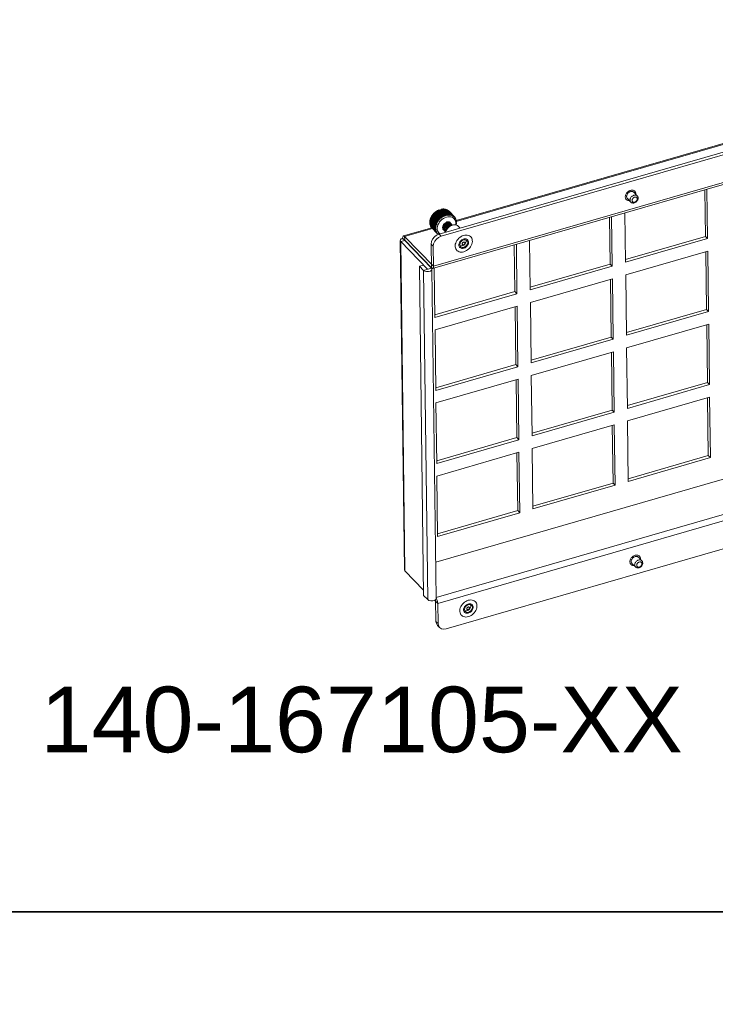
# Model space of a CAD drawing. Header units: millimetres. Extents: x 3925 to 5043, y -86 to 778.
# Tile 432 of 439: x 4873 to 4932, y 652 to 735. Entities that reach past the tile are written whole.
import ezdxf

# ---------------------------------------------------------------- set-up
doc = ezdxf.new("R2010")
doc.units = ezdxf.units.MM
doc.header["$LTSCALE"] = 46.255
doc.layers.get('0').update_dxf_attribs({"linetype": 'CONTINUOUS'})
for name, color, linetype in [('H30K-FOG-FILDXF_CONTINUOUS_LINE', 7, 'CONTINUOUS'), ('PIN-D3_L3-T1DXF_CONTINUOUS_LINE', 7, 'CONTINUOUS'), ('SW3DPS-52-39DXF_CONTINUOUS_LINE', 7, 'CONTINUOUS')]:
    doc.layers.add(name, color=color, linetype=linetype)
doc.styles.add('SLDTEXTSTYLE2', font='arial.ttf')

msp = doc.modelspace()

# ---------------------------------------------------------------- linework, layer by layer
for points in [[(4777.2128, 746.2015), (4995.7083, 746.2015), (4995.7083, 660.161), (4777.2128, 660.161)], [(4777.2128, 660.161), (4995.7083, 660.161), (4995.7083, 574.1205), (4777.2128, 574.1205)]]:
    msp.add_lwpolyline(points, close=True)
at = {"layer": 'H30K-FOG-FILDXF_CONTINUOUS_LINE', "color": 7, "linetype": 'Continuous', "lineweight": 0}
for p, q in [((4977.7202, 736.9366), (4908.6027, 716.9592)), ((4977.8929, 736.7585), (4908.7755, 716.7811)), ((4908.0705, 714.0914), (4978.5193, 734.4536)), ((4908.1391, 714.2736), (4978.5879, 734.6358)), ((4941.9966, 727.2514), (4910.0482, 718.0172)), ((4941.9447, 727.3099), (4910.0507, 718.0914)), ((4930.8884, 720.6866), (4930.9381, 716.7684)), ((4931.0583, 720.7357), (4931.1108, 716.5903)), ((4922.9006, 718.3778), (4922.9502, 714.4596)), ((4923.0704, 718.4269), (4923.1229, 714.2816)), ((4924.2323, 714.6022), (4924.1798, 718.7476)), ((4907.9973, 717.4979), (4905.6208, 716.811)), ((4908.0501, 717.4397), (4905.721, 716.7665)), ((4905.3503, 716.425), (4905.6997, 688.833)), ((4905.3924, 716.3335), (4905.7252, 716.4297)), ((4905.3924, 716.3335), (4905.7419, 688.7416)), ((4907.6378, 714.0187), (4905.3924, 716.3335)), ((4905.5525, 716.6078), (4905.5522, 716.6289)), ((4905.5522, 716.6289), (4905.725, 716.4508)), ((4905.5525, 716.6078), (4905.7252, 716.4297)), ((4905.721, 716.7665), (4905.725, 716.4508)), ((4908.1391, 714.2736), (4905.721, 716.7665)), ((4905.7252, 716.4297), (4905.725, 716.4508)), ((4905.725, 716.4508), (4907.9704, 714.136)), ((4907.9707, 714.1149), (4905.7252, 716.4297)), ((4908.6027, 716.9592), (4908.7755, 716.7811)), ((4910.9087, 716.46), (4910.9452, 716.4297)), ((4910.9452, 716.4297), (4910.9821, 716.3784)), ((4910.9821, 716.3784), (4911.009, 716.2649)), ((4916.2444, 712.2934), (4916.1919, 716.4388)), ((4930.9381, 716.7684), (4924.2295, 714.8294)), ((4931.1108, 716.5903), (4924.2323, 714.6022)), ((4930.9381, 716.7684), (4931.1108, 716.5903)), ((4907.9704, 714.136), (4907.9451, 716.1354)), ((4907.9451, 716.1354), (4908.1178, 715.9574)), ((4908.1178, 715.9574), (4908.1391, 714.2736)), ((4910.3702, 715.959), (4910.3433, 716.0725)), ((4910.4071, 715.9078), (4910.3702, 715.959)), ((4914.9127, 716.0691), (4914.9623, 712.1508)), ((4915.0825, 716.1181), (4915.135, 711.9728)), ((4924.2457, 713.5488), (4931.1241, 715.537)), ((4930.9543, 715.4879), (4931.0156, 710.6481)), ((4931.1241, 715.537), (4931.1883, 710.47)), ((4906.9595, 714.2787), (4907.2924, 714.3749)), ((4906.9595, 714.2787), (4907.309, 686.6867)), ((4907.305, 713.9226), (4906.9595, 714.2787)), ((4907.305, 713.9226), (4907.9707, 714.1149)), ((4907.305, 713.9226), (4907.6544, 686.3306)), ((4907.7322, 713.8237), (4907.5654, 713.8196)), ((4908.0362, 714.0919), (4907.9704, 714.136)), ((4907.9707, 714.1149), (4908.0128, 714.0235)), ((4908.0128, 714.0235), (4908.3622, 686.4315)), ((4908.0705, 714.0916), (4908.0362, 714.0919)), ((4908.2565, 709.9847), (4908.204, 714.13)), ((4922.9502, 714.4596), (4916.2416, 712.5206)), ((4923.1229, 714.2816), (4916.2444, 712.2934)), ((4922.9502, 714.4596), (4923.1229, 714.2816)), ((4916.2578, 711.2401), (4923.1362, 713.2282)), ((4922.9664, 713.1791), (4923.0277, 708.3393)), ((4923.1362, 713.2282), (4923.2004, 708.1612)), ((4924.3098, 708.4819), (4924.2457, 713.5488)), ((4914.9623, 712.1508), (4908.2537, 710.2118)), ((4914.9623, 712.1508), (4915.135, 711.9728)), ((4915.135, 711.9728), (4908.2565, 709.9847)), ((4908.2699, 708.9313), (4915.1483, 710.9194)), ((4914.9785, 710.8703), (4915.0398, 706.0305)), ((4915.1483, 710.9194), (4915.2125, 705.8525)), ((4916.3219, 706.1731), (4916.2578, 711.2401)), ((4931.0156, 710.6481), (4924.307, 708.7091)), ((4931.0156, 710.6481), (4931.1883, 710.47)), ((4931.1883, 710.47), (4924.3098, 708.4819)), ((4908.3341, 703.8643), (4908.2699, 708.9313)), ((4924.3232, 707.4285), (4931.2017, 709.4166)), ((4931.0318, 709.3675), (4931.0931, 704.5278)), ((4931.2017, 709.4166), (4931.2658, 704.3497)), ((4908.3238, 689.4667), (4973.9013, 708.4209)), ((4923.0277, 708.3393), (4916.3191, 706.4003)), ((4923.2004, 708.1612), (4916.3219, 706.1731)), ((4923.0277, 708.3393), (4923.2004, 708.1612)), ((4924.3874, 702.3616), (4924.3232, 707.4285)), ((4978.7692, 706.8641), (4908.3612, 686.5137)), ((4916.3353, 705.1197), (4923.2138, 707.1079)), ((4923.0439, 707.0588), (4923.1052, 702.219)), ((4923.2138, 707.1079), (4923.2779, 702.0409)), ((4915.0398, 706.0305), (4908.3312, 704.0915)), ((4915.2125, 705.8525), (4908.3341, 703.8643)), ((4978.9459, 706.3703), (4908.4971, 686.0082)), ((4915.0398, 706.0305), (4915.2125, 705.8525)), ((4908.3474, 702.811), (4915.2259, 704.7991)), ((4915.056, 704.75), (4915.1173, 699.9102)), ((4915.2259, 704.7991), (4915.29, 699.7321)), ((4916.3995, 700.0528), (4916.3353, 705.1197)), ((4931.0931, 704.5278), (4924.3845, 702.5887)), ((4931.2658, 704.3497), (4924.3874, 702.3616)), ((4931.0931, 704.5278), (4931.2658, 704.3497)), ((4909.1921, 683.8855), (4978.3096, 703.8628)), ((4924.4007, 701.3082), (4931.2792, 703.2963)), ((4931.1093, 703.2472), (4931.1706, 698.4074)), ((4931.2792, 703.2963), (4931.3433, 698.2294)), ((4908.4116, 697.744), (4908.3474, 702.811)), ((4923.1052, 702.219), (4916.3966, 700.28)), ((4923.2779, 702.0409), (4916.3995, 700.0528)), ((4923.1052, 702.219), (4923.2779, 702.0409)), ((4916.4128, 698.9994), (4923.2913, 700.9875)), ((4923.1214, 700.9384), (4923.1827, 696.0987)), ((4923.2913, 700.9875), (4923.3554, 695.9206)), ((4924.4649, 696.2413), (4924.4007, 701.3082)), ((4915.1173, 699.9102), (4908.4087, 697.9712)), ((4915.1173, 699.9102), (4915.29, 699.7321)), ((4915.29, 699.7321), (4908.4116, 697.744)), ((4916.477, 693.9325), (4916.4128, 698.9994)), ((4908.4249, 696.6906), (4915.3034, 698.6788)), ((4915.1335, 698.6297), (4915.1948, 693.7899)), ((4915.3034, 698.6788), (4915.3675, 693.6118)), ((4931.1706, 698.4074), (4924.462, 696.4684)), ((4931.3433, 698.2294), (4924.4649, 696.2413)), ((4931.1706, 698.4074), (4931.3433, 698.2294)), ((4908.4891, 691.6237), (4908.4249, 696.6906)), ((4923.1827, 696.0987), (4916.4741, 694.1596)), ((4923.3554, 695.9206), (4916.477, 693.9325)), ((4923.1827, 696.0987), (4923.3554, 695.9206)), ((4915.1948, 693.7899), (4908.4862, 691.8509)), ((4915.3675, 693.6118), (4908.4891, 691.6237)), ((4915.1948, 693.7899), (4915.3675, 693.6118)), ((4905.7419, 688.7416), (4907.3034, 687.1318)), ((4907.6544, 686.3306), (4907.309, 686.6867)), ((4908.4971, 686.0082), (4908.235, 686.2784)), ((4908.3224, 686.3421), (4908.3457, 684.5025)), ((4908.3622, 686.4315), (4908.3298, 686.3476)), ((4908.4971, 686.0082), (4908.5184, 684.3245)), ((4911.296, 685.8794), (4911.3325, 685.8491)), ((4911.3325, 685.8491), (4911.3694, 685.7978)), ((4911.3694, 685.7978), (4911.3963, 685.6844)), ((4910.7575, 685.3785), (4910.7306, 685.492)), ((4910.7944, 685.3272), (4910.7575, 685.3785)), ((4908.3457, 684.5025), (4908.5184, 684.3245)), ((4908.473, 684.1727), (4908.6457, 683.9947)), ((4908.5184, 684.3245), (4908.5535, 684.1388)), ((4908.5535, 684.1388), (4908.6457, 683.9947))]:
    msp.add_line(p, q, dxfattribs=at)
for points in [[(4905.3504, 716.425), (4905.3678, 716.4876), (4905.4383, 716.5574), (4905.5525, 716.6078)], [(4905.3924, 716.3335), (4905.3516, 716.409), (4905.3504, 716.425)], [(4905.6209, 716.8109), (4905.6, 716.7999), (4905.5639, 716.7361), (4905.5522, 716.6289)], [(4905.721, 716.7665), (4905.6552, 716.8106), (4905.6209, 716.8109)], [(4907.9451, 716.1354), (4907.9752, 716.3399), (4908.0675, 716.5433), (4908.213, 716.7255), (4908.3974, 716.8688), (4908.6027, 716.9592)], [(4908.7755, 716.7811), (4908.5701, 716.6908), (4908.3857, 716.5475), (4908.2402, 716.3652), (4908.1479, 716.1619), (4908.1178, 715.9574)], [(4910.3433, 716.0725), (4910.3671, 716.2007), (4910.438, 716.3239), (4910.5451, 716.4236), (4910.6721, 716.4844), (4910.7998, 716.4972), (4910.9087, 716.46)], [(4911.009, 716.2649), (4910.9852, 716.1368), (4910.9143, 716.0135), (4910.8072, 715.9139), (4910.6801, 715.853), (4910.5525, 715.8402), (4910.4436, 715.8775), (4910.4071, 715.9078)], [(4907.5654, 713.8196), (4907.4129, 713.8548), (4907.305, 713.9226)], [(4908.0128, 714.0235), (4907.9804, 713.9395), (4907.8803, 713.8666), (4907.7322, 713.8237)], [(4908.1391, 714.2736), (4908.1275, 714.1664), (4908.0914, 714.1026), (4908.0705, 714.0916)], [(4905.7419, 688.7416), (4905.7011, 688.8171), (4905.6998, 688.833)], [(4908.3298, 686.3476), (4908.2297, 686.2746), (4908.0816, 686.2318), (4907.9148, 686.2276), (4907.7624, 686.2629), (4907.6544, 686.3306)], [(4908.4437, 686.2836), (4908.3868, 686.4098), (4908.3681, 686.4357)], [(4908.4971, 686.0082), (4908.4824, 686.1426), (4908.4437, 686.2836)], [(4910.7306, 685.492), (4910.7544, 685.6201), (4910.8253, 685.7434), (4910.9324, 685.843), (4911.0594, 685.9039), (4911.1871, 685.9166), (4911.296, 685.8794)], [(4911.3963, 685.6844), (4911.3725, 685.5562), (4911.3016, 685.4329), (4911.1945, 685.3333), (4911.0674, 685.2725), (4910.9398, 685.2597), (4910.8309, 685.2969), (4910.7944, 685.3272)], [(4908.473, 684.1727), (4908.3807, 684.3168), (4908.3457, 684.5025)], [(4908.6457, 683.9947), (4908.7993, 683.893), (4908.986, 683.8569), (4909.1921, 683.8855)]]:
    msp.add_lwpolyline(points, dxfattribs=at)
at = {"layer": 'PIN-D3_L3-T1DXF_CONTINUOUS_LINE', "color": 7, "linetype": 'Continuous', "lineweight": 0}
for p, q in [((4924.9241, 720.4702), (4925.212, 720.1734)), ((4924.3858, 719.948), (4924.3687, 719.9679)), ((4924.3858, 719.948), (4924.6737, 719.6512)), ((4925.3114, 689.8896), (4925.5993, 689.5929)), ((4924.7731, 689.3674), (4924.756, 689.3874)), ((4924.7731, 689.3674), (4925.061, 689.0707))]:
    msp.add_line(p, q, dxfattribs=at)
for points in [[(4924.2961, 719.8609), (4924.2634, 719.9015), (4924.2386, 719.9473), (4924.2216, 719.9979), (4924.2126, 720.0524), (4924.2119, 720.1098), (4924.2194, 720.1691), (4924.235, 720.2292), (4924.2585, 720.2889), (4924.2893, 720.347), (4924.327, 720.4026), (4924.3708, 720.4547), (4924.4198, 720.5021), (4924.4733, 720.5441), (4924.5301, 720.5798), (4924.5893, 720.6086), (4924.6496, 720.63)], [(4924.3437, 720.2349), (4924.3647, 720.2836), (4924.3923, 720.3307), (4924.4257, 720.3751), (4924.4642, 720.4157), (4924.507, 720.4518), (4924.553, 720.4824), (4924.6014, 720.5069), (4924.651, 720.5248)], [(4925.0139, 720.5572), (4924.9756, 720.5901), (4924.9309, 720.6165), (4924.881, 720.6354), (4924.8269, 720.6463), (4924.7696, 720.649), (4924.7101, 720.6436), (4924.6496, 720.63)], [(4924.9241, 720.4702), (4924.9127, 720.4811), (4924.8784, 720.5059), (4924.8391, 720.5241), (4924.7958, 720.5353), (4924.7492, 720.5391), (4924.7006, 720.5356), (4924.651, 720.5248)], [(4925.0961, 720.2929), (4925.0981, 720.3083), (4925.0973, 720.3658), (4925.0884, 720.4203), (4925.0713, 720.4709), (4925.0465, 720.5166), (4925.0139, 720.5572)], [(4924.5577, 719.7707), (4924.5404, 719.7692), (4924.4831, 719.7719), (4924.4289, 719.7828), (4924.379, 719.8016), (4924.3343, 719.828), (4924.2961, 719.8609)], [(4924.3228, 720.1367), (4924.3296, 720.1855), (4924.3437, 720.2349)], [(4924.3314, 720.045), (4924.3234, 720.0896), (4924.3228, 720.1367)], [(4924.3687, 719.9679), (4924.3466, 720.0042), (4924.3314, 720.045)], [(4924.6737, 719.6512), (4924.6566, 719.6712), (4924.6345, 719.7074), (4924.6192, 719.7483), (4924.6112, 719.7928), (4924.6106, 719.84), (4924.6175, 719.8888), (4924.6316, 719.9381), (4924.6526, 719.9869), (4924.6801, 720.0339), (4924.7135, 720.0783), (4924.752, 720.119), (4924.7948, 720.155), (4924.8409, 720.1856), (4924.8893, 720.2101), (4924.9388, 720.228)], [(4924.6737, 719.6512), (4924.7063, 719.6226), (4924.7438, 719.5994), (4924.7855, 719.582), (4924.831, 719.5711), (4924.8794, 719.5673), (4924.9296, 719.5708), (4924.9802, 719.5818)], [(4925.0031, 719.6425), (4924.97, 719.6353), (4924.9376, 719.6329), (4924.9065, 719.6355), (4924.8776, 719.6429), (4924.8514, 719.6551), (4924.8286, 719.6716), (4924.8096, 719.6922), (4924.7948, 719.7164), (4924.7847, 719.7436), (4924.7793, 719.7733), (4924.7789, 719.8047), (4924.7835, 719.8373), (4924.7929, 719.8702), (4924.8069, 719.9027), (4924.8253, 719.934), (4924.8475, 719.9636), (4924.8732, 719.9907), (4924.9017, 720.0148), (4924.9325, 720.0352), (4924.9647, 720.0515), (4924.9977, 720.0634)], [(4924.9388, 720.228), (4924.9885, 720.2388), (4925.0371, 720.2423), (4925.0836, 720.2385), (4925.127, 720.2273), (4925.1663, 720.2092), (4925.2006, 720.1844), (4925.212, 720.1734)], [(4924.9802, 719.5818), (4925.0333, 719.6013), (4925.0841, 719.6284), (4925.1317, 719.6624), (4925.1745, 719.7023), (4925.2117, 719.7471), (4925.2423, 719.7956), (4925.2658, 719.8469), (4925.2815, 719.8997), (4925.289, 719.9519), (4925.2884, 720.0034), (4925.28, 720.0515), (4925.264, 720.0968), (4925.2413, 720.1374), (4925.212, 720.1734)], [(4924.9977, 720.0634), (4925.0308, 720.0706), (4925.0633, 720.073), (4925.0943, 720.0704), (4925.1232, 720.063), (4925.1494, 720.0509), (4925.1722, 720.0343), (4925.1912, 720.0137), (4925.206, 719.9896), (4925.2161, 719.9623), (4925.2215, 719.9326), (4925.2219, 719.9012), (4925.2173, 719.8686), (4925.2079, 719.8358), (4925.1939, 719.8033), (4925.1756, 719.7719), (4925.1533, 719.7423), (4925.1276, 719.7152), (4925.0991, 719.6912), (4925.0684, 719.6707), (4925.0361, 719.6544), (4925.0031, 719.6425)], [(4924.6834, 689.2804), (4924.6507, 689.321), (4924.6259, 689.3667), (4924.6089, 689.4173), (4924.5999, 689.4718), (4924.5992, 689.5293), (4924.6067, 689.5886), (4924.6223, 689.6486), (4924.6458, 689.7083), (4924.6766, 689.7665), (4924.7143, 689.8221), (4924.7581, 689.8741), (4924.8071, 689.9215), (4924.8606, 689.9635), (4924.9174, 689.9992), (4924.9766, 690.0281), (4925.0369, 690.0495)], [(4924.731, 689.6543), (4924.752, 689.7031), (4924.7796, 689.7501), (4924.813, 689.7945), (4924.8515, 689.8352), (4924.8943, 689.8712), (4924.9403, 689.9018), (4924.9887, 689.9264), (4925.0383, 689.9442)], [(4925.4012, 689.9767), (4925.3629, 690.0096), (4925.3182, 690.036), (4925.2683, 690.0548), (4925.2142, 690.0657), (4925.1569, 690.0685), (4925.0974, 690.063), (4925.0369, 690.0495)], [(4925.3114, 689.8896), (4925.3, 689.9006), (4925.2657, 689.9254), (4925.2264, 689.9436), (4925.1831, 689.9547), (4925.1365, 689.9586), (4925.0879, 689.955), (4925.0383, 689.9442)], [(4925.4834, 689.7123), (4925.4854, 689.7278), (4925.4846, 689.7852), (4925.4757, 689.8397), (4925.4586, 689.8903), (4925.4338, 689.9361), (4925.4012, 689.9767)], [(4924.945, 689.1902), (4924.9277, 689.1886), (4924.8704, 689.1913), (4924.8162, 689.2022), (4924.7663, 689.2211), (4924.7216, 689.2475), (4924.6834, 689.2804)], [(4924.7101, 689.5562), (4924.7169, 689.605), (4924.731, 689.6543)], [(4924.7187, 689.4645), (4924.7107, 689.509), (4924.7101, 689.5562)], [(4924.756, 689.3874), (4924.7339, 689.4236), (4924.7187, 689.4645)], [(4925.061, 689.0707), (4925.0439, 689.0906), (4925.0218, 689.1269), (4925.0065, 689.1677), (4924.9985, 689.2122), (4924.9979, 689.2594), (4925.0048, 689.3082), (4925.0189, 689.3575), (4925.0399, 689.4063), (4925.0674, 689.4534), (4925.1008, 689.4977), (4925.1393, 689.5384), (4925.1821, 689.5744), (4925.2282, 689.6051), (4925.2766, 689.6296), (4925.3261, 689.6475)], [(4925.061, 689.0707), (4925.0936, 689.0421), (4925.1311, 689.0188), (4925.1728, 689.0015), (4925.2183, 688.9906), (4925.2667, 688.9867), (4925.3169, 688.9903), (4925.3675, 689.0012)], [(4925.3904, 689.0619), (4925.3573, 689.0547), (4925.3249, 689.0524), (4925.2938, 689.055), (4925.2649, 689.0624), (4925.2387, 689.0745), (4925.2159, 689.091), (4925.1969, 689.1116), (4925.1821, 689.1358), (4925.172, 689.163), (4925.1666, 689.1927), (4925.1662, 689.2242), (4925.1708, 689.2567), (4925.1802, 689.2896), (4925.1942, 689.3221), (4925.2126, 689.3535), (4925.2348, 689.3831), (4925.2605, 689.4102), (4925.289, 689.4342), (4925.3198, 689.4546), (4925.352, 689.471), (4925.385, 689.4829)], [(4925.3261, 689.6475), (4925.3758, 689.6583), (4925.4244, 689.6618), (4925.4709, 689.6579), (4925.5143, 689.6468), (4925.5536, 689.6286), (4925.5879, 689.6038), (4925.5993, 689.5929)], [(4925.3675, 689.0012), (4925.4206, 689.0207), (4925.4714, 689.0478), (4925.519, 689.0819), (4925.5618, 689.1218), (4925.599, 689.1665), (4925.6296, 689.2151), (4925.6531, 689.2663), (4925.6688, 689.3191), (4925.6763, 689.3714), (4925.6757, 689.4229), (4925.6673, 689.4709), (4925.6513, 689.5162), (4925.6286, 689.5569), (4925.5993, 689.5929)], [(4925.385, 689.4829), (4925.4181, 689.4901), (4925.4506, 689.4924), (4925.4816, 689.4899), (4925.5105, 689.4824), (4925.5367, 689.4703), (4925.5595, 689.4538), (4925.5785, 689.4332), (4925.5933, 689.409), (4925.6034, 689.3818), (4925.6088, 689.3521), (4925.6092, 689.3206), (4925.6046, 689.2881), (4925.5952, 689.2552), (4925.5812, 689.2227), (4925.5629, 689.1913), (4925.5406, 689.1617), (4925.5149, 689.1346), (4925.4864, 689.1106), (4925.4557, 689.0902), (4925.4234, 689.0738), (4925.3904, 689.0619)]]:
    msp.add_lwpolyline(points, dxfattribs=at)
at = {"layer": 'SW3DPS-52-39DXF_CONTINUOUS_LINE', "color": 7, "linetype": 'Continuous', "lineweight": 0}
for p, q in [((4908.696, 718.2914), (4908.2354, 718.7662)), ((4908.7362, 718.3258), (4908.2756, 718.8007)), ((4908.307, 718.8203), (4908.8083, 718.3035)), ((4908.8045, 718.3783), (4908.3439, 718.8531)), ((4908.8478, 718.408), (4908.3872, 718.8828)), ((4908.4157, 718.895), (4908.917, 718.3782)), ((4908.9203, 718.4522), (4908.4597, 718.9271)), ((4908.9657, 718.4767), (4908.5051, 718.9515)), ((4908.5299, 718.9563), (4909.0312, 718.4395)), ((4908.5839, 718.9881), (4908.5804, 718.9867)), ((4909.041, 718.5119), (4908.5804, 718.9867)), ((4908.6213, 718.9495), (4908.5839, 718.9881)), ((4909.0878, 718.5305), (4908.6646, 718.9667)), ((4908.7051, 718.9436), (4908.6646, 718.9667)), ((4908.7413, 718.9922), (4908.7051, 718.9436)), ((4908.7051, 718.9436), (4909.1486, 718.4864)), ((4909.1644, 718.556), (4908.7413, 718.9922)), ((4908.8008, 719.0483), (4908.7542, 719.0089)), ((4908.7545, 718.9959), (4908.7542, 719.0089)), ((4909.2115, 718.5685), (4908.7884, 719.0047)), ((4908.8235, 718.975), (4908.7884, 719.0047)), ((4908.8275, 719.0585), (4908.8008, 719.0483)), ((4908.8471, 719.0006), (4908.8008, 719.0483)), ((4908.8471, 719.0006), (4908.8235, 718.975)), ((4908.8235, 718.975), (4909.267, 718.5178)), ((4909.2881, 718.5837), (4908.8275, 719.0585)), ((4909.3346, 718.5898), (4908.874, 719.0646)), ((4909.4095, 718.5945), (4908.9489, 719.0693)), ((4909.4547, 718.5941), (4908.9941, 719.0689)), ((4909.5265, 718.5882), (4909.0659, 719.063)), ((4909.5693, 718.5813), (4909.1087, 719.0561)), ((4909.176, 719.0397), (4909.1295, 719.0346)), ((4909.6366, 718.5648), (4909.176, 719.0397)), ((4909.6762, 718.5516), (4909.2156, 719.0264)), ((4909.2772, 718.9998), (4909.242, 718.9992)), ((4909.7378, 718.5249), (4909.2772, 718.9998)), ((4909.7735, 718.5056), (4909.3129, 718.9804)), ((4909.3674, 718.9441), (4909.3465, 718.9458)), ((4909.828, 718.4693), (4909.3674, 718.9441)), ((4909.8591, 718.4442), (4909.3985, 718.919)), ((4909.445, 718.8738), (4909.4419, 718.8743)), ((4909.9056, 718.399), (4909.445, 718.8738)), ((4908.2892, 717.4861), (4907.8286, 717.9609)), ((4908.2915, 717.5315), (4907.8309, 718.0063)), ((4908.3005, 717.6066), (4907.8399, 718.0814)), ((4908.3093, 717.6531), (4907.8487, 718.1279)), ((4907.8682, 718.204), (4907.8752, 718.188)), ((4908.3288, 717.7292), (4907.8682, 718.204)), ((4907.8752, 718.188), (4908.3765, 717.6712)), ((4908.3439, 717.7759), (4907.8833, 718.2507)), ((4908.3736, 717.8515), (4907.913, 718.3263)), ((4907.9132, 718.3052), (4908.4145, 717.7884)), ((4908.3948, 717.8974), (4907.9342, 718.3723)), ((4907.9664, 718.4206), (4908.4678, 717.9038)), ((4908.434, 717.9712), (4907.9734, 718.446)), ((4908.4609, 718.0155), (4908.0003, 718.4903)), ((4908.0339, 718.5319), (4908.5352, 718.0151)), ((4908.5089, 718.0858), (4908.0483, 718.5607)), ((4908.5409, 718.1276), (4908.0803, 718.6025)), ((4908.1142, 718.637), (4908.6155, 718.1202)), ((4908.5968, 718.1933), (4908.1362, 718.6681)), ((4908.6333, 718.2318), (4908.1727, 718.7066)), ((4908.2058, 718.7337), (4908.7071, 718.2169)), ((4908.4678, 717.9038), (4908.434, 717.9712)), ((4908.5352, 718.0151), (4908.5089, 718.0858)), ((4908.6155, 718.1202), (4908.5968, 718.1933)), ((4908.7362, 718.3258), (4908.8083, 718.3035)), ((4908.8478, 718.408), (4908.917, 718.3782)), ((4908.9657, 718.4767), (4909.0312, 718.4395)), ((4909.0878, 718.5305), (4909.1486, 718.4864)), ((4909.1486, 718.4864), (4909.1613, 718.5419)), ((4909.1613, 718.5419), (4909.1644, 718.556)), ((4909.2115, 718.5685), (4909.267, 718.5178)), ((4909.2865, 717.9991), (4909.2324, 717.9876)), ((4909.3346, 718.5898), (4909.384, 718.5332)), ((4909.4547, 718.5941), (4909.4973, 718.5322)), ((4909.4581, 717.9793), (4909.5032, 717.9566)), ((4909.4878, 717.9489), (4909.5328, 717.9261)), ((4909.5328, 717.9261), (4909.5716, 717.8954)), ((4909.5693, 718.5813), (4909.6048, 718.5149)), ((4909.6762, 718.5516), (4909.7044, 718.4816)), ((4909.7735, 718.5056), (4909.7941, 718.433)), ((4909.9314, 718.3686), (4909.9371, 718.2938)), ((4909.969, 718.3153), (4909.9327, 718.3527)), ((4909.9886, 718.2492), (4909.9876, 718.206)), ((4909.9891, 718.2803), (4909.9886, 718.2492)), ((4910.017, 718.2199), (4909.9886, 718.2492)), ((4910.0262, 718.1378), (4910.0227, 718.1081)), ((4910.0309, 718.181), (4910.0262, 718.1378)), ((4910.0486, 718.1147), (4910.0262, 718.1378)), ((4910.0455, 718.02), (4910.0418, 718.0022)), ((4910.0561, 718.0726), (4910.0455, 718.02)), ((4910.0632, 718.0018), (4910.0455, 718.02)), ((4910.0642, 717.9572), (4910.0543, 717.9233)), ((4908.2909, 717.4135), (4907.8303, 717.8883)), ((4908.2953, 717.37), (4907.8347, 717.8448)), ((4907.8546, 717.8243), (4907.847, 717.7761)), ((4908.3076, 717.3013), (4907.847, 717.7761)), ((4908.3184, 717.2607), (4907.8578, 717.7355)), ((4907.883, 717.7095), (4907.8806, 717.672)), ((4908.3412, 717.1972), (4907.8806, 717.672)), ((4908.3583, 717.1601), (4907.8977, 717.635)), ((4907.9298, 717.6019), (4907.9305, 717.578)), ((4908.3911, 717.1031), (4907.9305, 717.578)), ((4908.4141, 717.0704), (4907.9535, 717.5452)), ((4907.9948, 717.5027), (4907.9957, 717.4958)), ((4907.9957, 717.4958), (4908.4595, 717.0176)), ((4908.3488, 717.4402), (4908.2892, 717.4861)), ((4908.3597, 717.3311), (4908.2953, 717.37)), ((4908.3545, 717.5543), (4908.3005, 717.6066)), ((4908.3869, 717.229), (4908.3184, 717.2607)), ((4908.3765, 717.6712), (4908.3288, 717.7292)), ((4908.4298, 717.1359), (4908.3583, 717.1601)), ((4908.4145, 717.7884), (4908.3736, 717.8515)), ((4908.9482, 717.3673), (4908.926, 717.4099)), ((4908.9331, 717.4865), (4908.9332, 717.4868)), ((4908.9742, 717.335), (4908.9482, 717.3673)), ((4908.9599, 717.3512), (4908.9744, 717.3348)), ((4908.9669, 717.3539), (4908.992, 717.3176)), ((4908.9744, 717.3348), (4908.9742, 717.335)), ((4909.0035, 717.3048), (4908.9773, 717.3374)), ((4908.992, 717.3176), (4909.0037, 717.3046)), ((4908.9966, 717.4872), (4908.9965, 717.4859)), ((4908.9995, 717.4517), (4908.9967, 717.4874)), ((4909.0037, 717.3046), (4909.0035, 717.3048)), ((4909.044, 717.3544), (4909.0234, 717.383)), ((4909.0466, 717.3581), (4909.0357, 717.366)), ((4909.0465, 717.3573), (4909.0373, 717.3648)), ((4909.0463, 717.352), (4909.044, 717.3544)), ((4909.1033, 717.2021), (4909.0773, 717.2386)), ((4909.094, 717.2131), (4909.1084, 717.1967)), ((4909.1082, 717.1969), (4909.1033, 717.2021)), ((4909.1084, 717.1967), (4909.1082, 717.1969)), ((4909.1092, 717.3588), (4909.1125, 717.4018)), ((4909.1103, 717.374), (4909.1162, 717.3726)), ((4909.1247, 717.3271), (4909.1123, 717.3296)), ((4909.1258, 717.3241), (4909.1125, 717.3276)), ((4909.1139, 717.3896), (4909.116, 717.4161)), ((4909.1591, 717.2361), (4909.1536, 717.2412)), ((4909.154, 717.2409), (4909.1536, 717.2412)), ((4909.1831, 717.8543), (4909.214, 717.8716)), ((4909.2489, 717.8861), (4909.1918, 717.8597)), ((4909.3079, 717.9047), (4909.2489, 717.8861)), ((4909.4444, 717.9124), (4909.5007, 717.9035)), ((4909.5007, 717.9035), (4909.5529, 717.8858)), ((4909.512, 717.8353), (4909.5525, 717.8149)), ((4909.5376, 717.8224), (4909.5476, 717.7992)), ((4909.5386, 717.8219), (4909.5491, 717.7991)), ((4909.5469, 717.921), (4909.5471, 717.9208)), ((4909.5584, 717.9084), (4909.5469, 717.921)), ((4909.5525, 717.8149), (4909.5766, 717.7962)), ((4909.5529, 717.8858), (4909.5992, 717.8598)), ((4909.5579, 717.8107), (4909.5649, 717.7974)), ((4909.5603, 717.9058), (4909.5584, 717.9084)), ((4909.5765, 717.8906), (4909.5608, 717.9054)), ((4909.5716, 717.8954), (4909.5763, 717.8908)), ((4909.5763, 717.8908), (4909.5765, 717.8906)), ((4909.5876, 717.8784), (4909.5763, 717.8908)), ((4909.6038, 717.8552), (4909.5876, 717.8784)), ((4909.5992, 717.8598), (4909.6392, 717.8259)), ((4909.6394, 717.8257), (4909.625, 717.8395)), ((4909.6324, 717.7821), (4909.6827, 717.7613)), ((4909.6367, 717.713), (4909.6437, 717.7073)), ((4909.6389, 717.7119), (4909.6394, 717.7108)), ((4909.6392, 717.8259), (4909.6394, 717.8257)), ((4909.6503, 717.8139), (4909.6392, 717.8259)), ((4909.6393, 717.7153), (4909.6415, 717.7091)), ((4909.6437, 717.7073), (4909.6633, 717.6871)), ((4909.6827, 717.7613), (4909.7275, 717.7319)), ((4909.7275, 717.7319), (4909.7462, 717.715)), ((4910.0305, 717.7746), (4910.0408, 717.7613)), ((4910.0543, 717.9233), (4910.0444, 717.8903)), ((4910.0444, 717.8903), (4910.0606, 717.8832)), ((4910.0606, 717.8832), (4910.0466, 717.8976)), ((4910.3713, 717.4704), (4910.2332, 717.6127)), ((4908.4877, 717.0537), (4908.4141, 717.0704)), ((4908.5593, 716.9839), (4908.4848, 716.9932)), ((4908.5354, 716.9523), (4908.4973, 716.9916)), ((4908.5936, 717.0594), (4908.6746, 716.9872)), ((4910.2704, 716.0475), (4910.2745, 716.1123)), ((4910.2745, 716.1123), (4910.2895, 716.1787)), ((4910.3616, 715.8374), (4910.3483, 715.8501)), ((4910.6577, 685.4709), (4910.6624, 685.5357)), ((4910.6624, 685.5357), (4910.6781, 685.6022)), ((4910.7463, 685.2591), (4910.7353, 685.2698))]:
    msp.add_line(p, q, dxfattribs=at)
for points in [[(4908.2354, 718.7662), (4908.2203, 718.7499), (4908.2058, 718.7337)], [(4908.2756, 718.8007), (4908.2553, 718.7837), (4908.2354, 718.7662)], [(4908.307, 718.8203), (4908.2914, 718.8107), (4908.2756, 718.8007)], [(4908.3439, 718.8531), (4908.3251, 718.8366), (4908.307, 718.8203)], [(4908.3872, 718.8828), (4908.3654, 718.8682), (4908.3439, 718.8531)], [(4908.4157, 718.895), (4908.4015, 718.8891), (4908.3872, 718.8828)], [(4908.4597, 718.9271), (4908.4373, 718.9109), (4908.4157, 718.895)], [(4908.5051, 718.9515), (4908.4823, 718.9396), (4908.4597, 718.9271)], [(4908.5299, 718.9563), (4908.5175, 718.9541), (4908.5051, 718.9515)], [(4908.5804, 718.9867), (4908.5548, 718.9714), (4908.5299, 718.9563)], [(4908.6213, 718.9495), (4908.6429, 718.9584), (4908.6646, 718.9667)], [(4908.7413, 718.9922), (4908.7648, 718.9987), (4908.7884, 719.0047)], [(4908.874, 719.0646), (4908.8508, 719.0619), (4908.8275, 719.0585)], [(4908.9489, 719.0693), (4908.9153, 719.0596), (4908.887, 719.0512)], [(4908.9941, 719.0689), (4908.9716, 719.0694), (4908.9489, 719.0693)], [(4909.0659, 719.063), (4909.0304, 719.056), (4909.0105, 719.0519)], [(4909.1087, 719.0561), (4909.0874, 719.0599), (4909.0659, 719.063)], [(4909.2156, 719.0264), (4909.196, 719.0333), (4909.176, 719.0397)], [(4909.3129, 718.9804), (4909.2952, 718.9904), (4909.2772, 718.9998)], [(4909.3985, 718.919), (4909.3832, 718.9318), (4909.3674, 718.9441)], [(4907.8309, 718.0063), (4907.8294, 717.9835), (4907.8286, 717.9609)], [(4907.8444, 717.9447), (4907.8389, 717.9232), (4907.8303, 717.8883)], [(4907.8523, 718.0686), (4907.842, 718.0392), (4907.8309, 718.0063)], [(4907.8487, 718.1279), (4907.844, 718.1046), (4907.8399, 718.0814)], [(4907.8752, 718.188), (4907.862, 718.1584), (4907.8487, 718.1279)], [(4907.8833, 718.2507), (4907.8754, 718.2274), (4907.8682, 718.204)], [(4907.9132, 718.3052), (4907.8983, 718.2784), (4907.8833, 718.2507)], [(4907.9342, 718.3723), (4907.9233, 718.3494), (4907.913, 718.3263)], [(4907.913, 718.3263), (4907.913, 718.3158), (4907.9132, 718.3052)], [(4907.9664, 718.4206), (4907.9504, 718.3968), (4907.9342, 718.3723)], [(4907.9734, 718.446), (4907.9698, 718.4333), (4907.9664, 718.4206)], [(4908.0003, 718.4903), (4907.9866, 718.4682), (4907.9734, 718.446)], [(4908.0339, 718.5319), (4908.0172, 718.5115), (4908.0003, 718.4903)], [(4908.0483, 718.5607), (4908.0409, 718.5462), (4908.0339, 718.5319)], [(4908.0803, 718.6025), (4908.0641, 718.5817), (4908.0483, 718.5607)], [(4908.1142, 718.637), (4908.0973, 718.62), (4908.0803, 718.6025)], [(4908.1362, 718.6681), (4908.125, 718.6525), (4908.1142, 718.637)], [(4908.1727, 718.7066), (4908.1542, 718.6875), (4908.1362, 718.6681)], [(4908.2058, 718.7337), (4908.1893, 718.7204), (4908.1727, 718.7066)], [(4908.4609, 718.0155), (4908.4472, 717.9934), (4908.434, 717.9712)], [(4909.217, 718.3895), (4909.0895, 718.3413), (4908.9659, 718.2744), (4908.8496, 718.1906), (4908.7438, 718.0923), (4908.6513, 717.9819), (4908.5748, 717.8627), (4908.5162, 717.7378), (4908.4773, 717.6107), (4908.459, 717.4847), (4908.4618, 717.3634), (4908.4857, 717.2501), (4908.5301, 717.1478), (4908.5936, 717.0594)], [(4908.4609, 718.0155), (4908.4985, 718.0152), (4908.5352, 718.0151)], [(4908.5409, 718.1276), (4908.5247, 718.1069), (4908.5089, 718.0858)], [(4908.5409, 718.1276), (4908.5787, 718.1238), (4908.6155, 718.1202)], [(4908.6333, 718.2318), (4908.6148, 718.2127), (4908.5968, 718.1933)], [(4908.6333, 718.2318), (4908.6707, 718.2241), (4908.7071, 718.2169)], [(4908.7362, 718.3258), (4908.7159, 718.3088), (4908.696, 718.2914)], [(4908.7071, 718.2169), (4908.7017, 718.2536), (4908.696, 718.2914)], [(4908.8478, 718.408), (4908.826, 718.3934), (4908.8045, 718.3783)], [(4908.8083, 718.3035), (4908.8065, 718.3403), (4908.8045, 718.3783)], [(4909.2472, 717.953), (4909.1891, 717.9301), (4909.1332, 717.8991), (4909.0809, 717.861), (4909.0335, 717.8166), (4908.9921, 717.7672), (4908.9578, 717.7139), (4908.9313, 717.658), (4908.9135, 717.6009), (4908.9047, 717.5444), (4908.9052, 717.4897), (4908.9149, 717.4384), (4908.9334, 717.3919), (4908.9599, 717.3512)], [(4908.926, 717.4099), (4908.9123, 717.4576), (4908.9074, 717.5092), (4908.9114, 717.5635), (4908.9242, 717.619), (4908.9456, 717.6747), (4908.9752, 717.7289), (4909.0121, 717.7803), (4909.0554, 717.8275), (4909.1041, 717.8694), (4909.157, 717.9049), (4909.2125, 717.9331)], [(4908.917, 718.3782), (4908.9187, 718.4147), (4908.9203, 718.4522)], [(4908.9657, 718.4767), (4908.9429, 718.4647), (4908.9203, 718.4522)], [(4909.0312, 718.4395), (4909.0362, 718.4752), (4909.041, 718.5119)], [(4909.0878, 718.5305), (4909.0644, 718.5215), (4909.041, 718.5119)], [(4909.2115, 718.5685), (4909.188, 718.5625), (4909.1644, 718.556)], [(4909.2125, 717.9331), (4909.2698, 717.9535), (4909.3273, 717.9655), (4909.3838, 717.9688), (4909.4377, 717.9632), (4909.4878, 717.9489)], [(4909.9958, 717.7317), (4910.0094, 717.8257), (4910.0066, 717.9469), (4909.9827, 718.0603), (4909.9384, 718.1625), (4909.8748, 718.251), (4909.7938, 718.3232), (4909.6976, 718.3771), (4909.5886, 718.4114), (4909.4701, 718.425), (4909.3451, 718.4177), (4909.217, 718.3895)], [(4909.2324, 717.9876), (4909.23, 717.9861), (4909.2279, 717.982), (4909.2269, 717.976), (4909.227, 717.9685), (4909.2283, 717.96), (4909.2307, 717.9513), (4909.2324, 717.9472)], [(4909.2408, 717.9838), (4909.2367, 717.987), (4909.233, 717.9878)], [(4909.2408, 717.9838), (4909.2981, 717.9958), (4909.3543, 717.9991), (4909.4081, 717.9935), (4909.4581, 717.9793)], [(4909.2544, 717.9548), (4909.2521, 717.9631), (4909.2489, 717.9713), (4909.245, 717.9785), (4909.2408, 717.9838)], [(4909.5608, 717.9054), (4909.5195, 717.9347), (4909.4722, 717.9561), (4909.4201, 717.9688), (4909.3643, 717.9727), (4909.3062, 717.9674), (4909.2472, 717.953)], [(4909.267, 718.5178), (4909.2775, 718.5502), (4909.2881, 718.5837)], [(4909.5471, 717.9208), (4909.5324, 717.9349), (4909.4925, 717.9636), (4909.4469, 717.9849), (4909.3966, 717.9981), (4909.3426, 718.0029), (4909.2865, 717.9991)], [(4909.3346, 718.5898), (4909.3114, 718.587), (4909.2881, 718.5837)], [(4909.384, 718.5332), (4909.3967, 718.5634), (4909.4095, 718.5945)], [(4909.4547, 718.5941), (4909.4322, 718.5946), (4909.4095, 718.5945)], [(4909.4973, 718.5322), (4909.5118, 718.5597), (4909.5265, 718.5882)], [(4909.5032, 717.9566), (4909.5421, 717.9259), (4909.5469, 717.921)], [(4909.5693, 718.5813), (4909.548, 718.585), (4909.5265, 718.5882)], [(4909.6048, 718.5149), (4909.6206, 718.5395), (4909.6366, 718.5648)], [(4909.6762, 718.5516), (4909.6566, 718.5585), (4909.6366, 718.5648)], [(4909.7044, 718.4816), (4909.721, 718.5029), (4909.7378, 718.5249)], [(4909.7735, 718.5056), (4909.7558, 718.5156), (4909.7378, 718.5249)], [(4909.7941, 718.433), (4909.811, 718.4508), (4909.828, 718.4693)], [(4909.8591, 718.4442), (4909.8438, 718.457), (4909.828, 718.4693)], [(4909.8591, 718.4442), (4909.8658, 718.4066), (4909.8721, 718.37)], [(4909.8721, 718.37), (4909.8888, 718.3842), (4909.9056, 718.399)], [(4909.9314, 718.3686), (4909.9188, 718.384), (4909.9056, 718.399)], [(4909.9371, 718.2938), (4909.953, 718.3043), (4909.969, 718.3153)], [(4909.9891, 718.2803), (4909.9793, 718.298), (4909.969, 718.3153)], [(4909.9876, 718.206), (4910.0022, 718.2128), (4910.017, 718.2199)], [(4910.0309, 718.181), (4910.0242, 718.2006), (4910.017, 718.2199)], [(4910.0227, 718.1081), (4910.0356, 718.1113), (4910.0486, 718.1147)], [(4910.0418, 718.0022), (4910.0525, 718.0019), (4910.0632, 718.0018)], [(4910.0561, 718.0726), (4910.0527, 718.0938), (4910.0486, 718.1147)], [(4910.0642, 717.9572), (4910.064, 717.9796), (4910.0632, 718.0018)], [(4907.8303, 717.8883), (4907.8322, 717.8665), (4907.8347, 717.8448)], [(4907.847, 717.7761), (4907.8521, 717.7557), (4907.8578, 717.7355)], [(4907.8806, 717.672), (4907.8889, 717.6533), (4907.8977, 717.635)], [(4907.9305, 717.578), (4907.9417, 717.5614), (4907.9535, 717.5452)], [(4908.2915, 717.5315), (4908.29, 717.5087), (4908.2892, 717.4861)], [(4908.2909, 717.4135), (4908.3203, 717.4269), (4908.3488, 717.4402)], [(4908.2909, 717.4135), (4908.2928, 717.3916), (4908.2953, 717.37)], [(4908.2915, 717.5315), (4908.3234, 717.5429), (4908.3545, 717.5543)], [(4908.3093, 717.6531), (4908.3046, 717.6298), (4908.3005, 717.6066)], [(4908.3076, 717.3013), (4908.3341, 717.3162), (4908.3597, 717.3311)], [(4908.3076, 717.3013), (4908.3127, 717.2808), (4908.3184, 717.2607)], [(4908.3093, 717.6531), (4908.3434, 717.6621), (4908.3765, 717.6712)], [(4908.3439, 717.7759), (4908.336, 717.7525), (4908.3288, 717.7292)], [(4908.3412, 717.1972), (4908.3644, 717.2131), (4908.3869, 717.229)], [(4908.3412, 717.1972), (4908.3495, 717.1785), (4908.3583, 717.1601)], [(4908.3439, 717.7759), (4908.3797, 717.7821), (4908.4145, 717.7884)], [(4908.3948, 717.8974), (4908.3839, 717.8745), (4908.3736, 717.8515)], [(4908.3911, 717.1031), (4908.4108, 717.1196), (4908.4298, 717.1359)], [(4908.3911, 717.1031), (4908.4023, 717.0865), (4908.4141, 717.0704)], [(4908.3948, 717.8974), (4908.4318, 717.9005), (4908.4678, 717.9038)], [(4908.9331, 717.4865), (4908.937, 717.4409), (4908.9483, 717.3954), (4908.9669, 717.3539)], [(4908.9367, 717.4787), (4908.9337, 717.4833), (4908.9331, 717.4865)], [(4909.1918, 717.8597), (4909.138, 717.8265), (4909.0885, 717.7872), (4909.0444, 717.7428), (4909.0065, 717.6943), (4908.9758, 717.6428), (4908.953, 717.5897), (4908.9386, 717.5364), (4908.9332, 717.4868)], [(4908.9367, 717.4787), (4908.9428, 717.531), (4908.9578, 717.5849), (4908.9816, 717.6387), (4909.0134, 717.6909)], [(4908.9773, 717.3374), (4908.9553, 717.3798), (4908.9417, 717.4273), (4908.9367, 717.4787)], [(4908.976, 717.4711), (4908.9674, 717.4699), (4908.9586, 717.47), (4908.9502, 717.4715), (4908.9423, 717.4746), (4908.9367, 717.4787)], [(4908.9742, 717.335), (4908.9868, 717.323), (4908.9897, 717.3209)], [(4908.9965, 717.4859), (4908.9941, 717.4808), (4908.9896, 717.4767), (4908.9836, 717.4734), (4908.976, 717.4711)], [(4908.9966, 717.4872), (4909.0015, 717.5275), (4909.0138, 717.5716), (4909.0334, 717.6162), (4909.0597, 717.6598), (4909.0923, 717.7013), (4909.1303, 717.7396), (4909.1731, 717.7737), (4909.2195, 717.8027), (4909.2687, 717.8257), (4909.3192, 717.8422), (4909.3698, 717.8516), (4909.4195, 717.8536), (4909.4672, 717.8482), (4909.512, 717.8353)], [(4909.0234, 717.383), (4909.0085, 717.4158), (4908.9995, 717.4517)], [(4909.0035, 717.3048), (4909.0161, 717.2927), (4909.0539, 717.2654), (4909.067, 717.2593)], [(4909.0058, 717.4266), (4909.0243, 717.4086), (4909.0479, 717.3958)], [(4909.0134, 717.6909), (4909.0528, 717.7404), (4909.0987, 717.7856), (4909.1501, 717.8255), (4909.2057, 717.8589), (4909.2644, 717.885), (4909.3247, 717.9029)], [(4909.7464, 717.715), (4909.7367, 717.7243), (4909.6934, 717.7559), (4909.644, 717.7796), (4909.5898, 717.7948), (4909.5319, 717.8009), (4909.4716, 717.7979), (4909.4103, 717.7859), (4909.3499, 717.7652), (4909.2918, 717.7365), (4909.2374, 717.7007), (4909.188, 717.6588), (4909.1445, 717.6118), (4909.108, 717.561), (4909.0793, 717.5075), (4909.0591, 717.4528), (4909.048, 717.3985), (4909.0461, 717.3461), (4909.0535, 717.2968), (4909.0696, 717.2521), (4909.094, 717.2131)], [(4909.1024, 717.7115), (4909.0923, 717.6986), (4909.0668, 717.6509), (4909.0514, 717.6017), (4909.0469, 717.5533), (4909.0536, 717.5083), (4909.0677, 717.4762)], [(4909.0773, 717.2386), (4909.0595, 717.2811), (4909.0504, 717.3285), (4909.0504, 717.3796), (4909.0595, 717.4328), (4909.0776, 717.4869), (4909.1042, 717.5404), (4909.1388, 717.592), (4909.1808, 717.6404), (4909.229, 717.6842), (4909.2821, 717.7219), (4909.339, 717.7528), (4909.3986, 717.7762), (4909.4592, 717.7911), (4909.5193, 717.7971), (4909.5775, 717.7941), (4909.6324, 717.7821)], [(4909.1082, 717.1969), (4909.1212, 717.1846), (4909.157, 717.1596), (4909.1625, 717.1572)], [(4909.154, 717.2409), (4909.1449, 717.251), (4909.1255, 717.2823), (4909.1135, 717.3187), (4909.1092, 717.3588)], [(4909.1125, 717.4018), (4909.1234, 717.4465), (4909.1419, 717.4918), (4909.1675, 717.5363), (4909.1995, 717.5789), (4909.2374, 717.6183), (4909.2802, 717.6535), (4909.327, 717.6836), (4909.3766, 717.7076), (4909.4277, 717.7249), (4909.479, 717.735), (4909.5294, 717.7375), (4909.5779, 717.7324), (4909.6234, 717.7196)], [(4909.1599, 717.2611), (4909.1387, 717.2902), (4909.1208, 717.3372), (4909.1139, 717.3896)], [(4909.1347, 717.3008), (4909.127, 717.3023), (4909.1176, 717.3063)], [(4909.1356, 717.2984), (4909.1307, 717.2995), (4909.1181, 717.3049)], [(4909.1517, 717.1179), (4909.1674, 717.1747), (4909.2051, 717.2643), (4909.2548, 717.3508), (4909.3153, 717.4326), (4909.3854, 717.5076), (4909.4633, 717.5743), (4909.5475, 717.6312), (4909.6359, 717.6769), (4909.7267, 717.7105)], [(4909.6541, 717.6837), (4909.6434, 717.6848), (4909.5831, 717.6816), (4909.5221, 717.6694), (4909.462, 717.6487), (4909.4042, 717.6201), (4909.35, 717.5844), (4909.3006, 717.5425), (4909.2572, 717.4956), (4909.2207, 717.4448), (4909.192, 717.3914), (4909.1718, 717.3366), (4909.1607, 717.2821), (4909.1588, 717.2295), (4909.1662, 717.1804), (4909.1678, 717.1759)], [(4909.1691, 717.1789), (4909.167, 717.1856), (4909.162, 717.2348), (4909.1661, 717.2871), (4909.1793, 717.341), (4909.2013, 717.3952), (4909.2317, 717.4481), (4909.2696, 717.4982), (4909.3145, 717.5446), (4909.365, 717.5858), (4909.42, 717.6205), (4909.4783, 717.6482), (4909.5384, 717.6677), (4909.5988, 717.6787), (4909.645, 717.6803)], [(4909.6513, 717.6826), (4909.6227, 717.696), (4909.5714, 717.7065), (4909.5161, 717.7059), (4909.4588, 717.6941), (4909.4018, 717.6717), (4909.3472, 717.6395), (4909.2971, 717.5988), (4909.2535, 717.5511), (4909.218, 717.4982), (4909.1921, 717.4422), (4909.1766, 717.3852), (4909.1731, 717.3401)], [(4909.214, 717.8716), (4909.2629, 717.8914), (4909.2777, 717.8952)], [(4909.231, 717.3094), (4909.2363, 717.3306), (4909.2547, 717.3758), (4909.2802, 717.4202), (4909.3123, 717.4627), (4909.3502, 717.5022), (4909.393, 717.5374), (4909.4398, 717.5675), (4909.487, 717.5903)], [(4909.448, 717.7938), (4909.4391, 717.8022), (4909.4032, 717.8249), (4909.3606, 717.8374), (4909.3133, 717.8389), (4909.3027, 717.8368)], [(4909.4821, 717.9099), (4909.4258, 717.9169), (4909.3673, 717.9151), (4909.3079, 717.9047)], [(4909.3247, 717.9029), (4909.3852, 717.9122), (4909.4444, 717.9124)], [(4909.625, 717.8395), (4909.5829, 717.8707), (4909.5349, 717.8944), (4909.4821, 717.9099)], [(4909.5122, 717.7999), (4909.5065, 717.8215), (4909.4959, 717.8399)], [(4909.5574, 717.8111), (4909.5609, 717.8062), (4909.5647, 717.7974)], [(4909.6234, 717.7196), (4909.6645, 717.6992), (4909.6747, 717.6913)], [(4909.6866, 717.7592), (4909.6805, 717.772), (4909.6503, 717.8139)], [(4909.7267, 717.7105), (4909.8178, 717.7312), (4909.9071, 717.7386), (4909.9927, 717.7325), (4910.0727, 717.7129), (4910.1453, 717.6805), (4910.2088, 717.6358), (4910.2332, 717.6127)], [(4910.0551, 717.8371), (4910.0428, 717.8054), (4910.0305, 717.7746)], [(4910.0311, 717.7231), (4910.0351, 717.738), (4910.0408, 717.7613)], [(4910.0551, 717.8371), (4910.0581, 717.8602), (4910.0606, 717.8832)], [(4908.4563, 717.021), (4908.4722, 717.0374), (4908.4877, 717.0537)], [(4908.4595, 717.0176), (4908.4703, 717.0069), (4908.4848, 716.9932)], [(4908.5354, 716.9523), (4908.5476, 716.9682), (4908.5593, 716.9839)], [(4910.6602, 716.8506), (4910.5529, 716.8109), (4910.4484, 716.7568), (4910.3489, 716.6896), (4910.2568, 716.6108), (4910.174, 716.5221), (4910.1025, 716.4255), (4910.0438, 716.3232), (4909.9992, 716.2174), (4909.9697, 716.1105), (4909.956, 716.0049), (4909.9583, 715.903), (4909.9768, 715.807), (4910.0108, 715.7191), (4910.0597, 715.6413), (4910.0935, 715.6025)], [(4910.2895, 716.1787), (4910.3151, 716.2448), (4910.3503, 716.3085), (4910.3949, 716.3691), (4910.4472, 716.4241), (4910.5057, 716.4719), (4910.5687, 716.5114), (4910.6345, 716.5414), (4910.7013, 716.5612), (4910.7674, 716.5704), (4910.831, 716.5688), (4910.8905, 716.5562), (4910.9442, 716.5331)], [(4911.0819, 716.2899), (4911.0778, 716.2252), (4911.0628, 716.1588), (4911.0372, 716.0926), (4911.002, 716.0289), (4910.9574, 715.9684), (4910.9051, 715.9134), (4910.8466, 715.8655), (4910.7836, 715.8261), (4910.7178, 715.796), (4910.651, 715.7762), (4910.5849, 715.767), (4910.5213, 715.7687), (4910.4618, 715.7812), (4910.4081, 715.8043), (4910.3616, 715.8374)], [(4910.4302, 715.9723), (4910.4926, 715.973), (4910.5572, 715.9862), (4910.6216, 716.0115), (4910.6832, 716.0478), (4910.7396, 716.0938), (4910.7888, 716.1476), (4910.8288, 716.2073), (4910.8581, 716.2704), (4910.8755, 716.3347), (4910.8805, 716.3976)], [(4910.777, 716.2183), (4910.773, 716.2436), (4910.7625, 716.2652), (4910.7462, 716.2821), (4910.7252, 716.2932), (4910.7004, 716.2982), (4910.6733, 716.2965), (4910.6456, 716.2883), (4910.6187, 716.2741), (4910.5944, 716.2546), (4910.5739, 716.2311), (4910.5583, 716.2045), (4910.5488, 716.1767), (4910.546, 716.1493)], [(4911.2588, 716.735), (4911.2299, 716.7622), (4911.1549, 716.815), (4911.0691, 716.8534), (4910.9746, 716.8765), (4910.8734, 716.8838), (4910.7678, 716.8751), (4910.6602, 716.8506)], [(4910.6921, 715.4868), (4910.7994, 715.5266), (4910.9039, 715.5806), (4911.0034, 715.6478), (4911.0955, 715.7266), (4911.1783, 715.8153), (4911.2498, 715.9119), (4911.3085, 716.0143), (4911.3531, 716.1201), (4911.3826, 716.2269), (4911.3963, 716.3325), (4911.3939, 716.4344), (4911.3755, 716.5304), (4911.3415, 716.6183), (4911.2926, 716.6961), (4911.2588, 716.735)], [(4910.8805, 716.3976), (4910.8727, 716.4567), (4910.8659, 716.4746)], [(4910.9442, 716.5331), (4910.9907, 716.5001), (4911.004, 716.4874)], [(4911.004, 716.4874), (4911.0284, 716.4583), (4911.0568, 716.4084), (4911.0748, 716.3517), (4911.0819, 716.2899)], [(4910.0935, 715.6025), (4910.1224, 715.5752), (4910.1974, 715.5224), (4910.2832, 715.484), (4910.3777, 715.4609), (4910.4789, 715.4537), (4910.5845, 715.4624), (4910.6921, 715.4868)], [(4910.3483, 715.8501), (4910.3239, 715.8791), (4910.2955, 715.9291), (4910.2775, 715.9858), (4910.2704, 716.0475)], [(4910.3632, 715.9883), (4910.3723, 715.9841), (4910.4302, 715.9723)], [(4910.546, 716.1493), (4910.55, 716.124), (4910.5605, 716.1023), (4910.5769, 716.0855), (4910.5979, 716.0743), (4910.6227, 716.0694), (4910.6498, 716.0711), (4910.6775, 716.0793), (4910.7043, 716.0935), (4910.7287, 716.1129), (4910.7492, 716.1365), (4910.7648, 716.1631), (4910.7742, 716.1909), (4910.777, 716.2183)], [(4911.0548, 686.2722), (4910.9474, 686.2335), (4910.8426, 686.1803), (4910.7428, 686.114), (4910.6501, 686.0359), (4910.5666, 685.9478), (4910.4942, 685.8517), (4910.4346, 685.7497), (4910.389, 685.644), (4910.3585, 685.5372), (4910.3437, 685.4314), (4910.345, 685.3292), (4910.3623, 685.2327), (4910.3953, 685.1442), (4910.4433, 685.0656), (4910.4803, 685.0224)], [(4910.6781, 685.6022), (4910.7043, 685.6682), (4910.7401, 685.7318), (4910.7851, 685.792), (4910.8379, 685.8466), (4910.8967, 685.894), (4910.9599, 685.9329), (4911.0259, 685.9623), (4911.0927, 685.9816), (4911.1587, 685.9901), (4911.2221, 685.9877), (4911.2813, 685.9745), (4911.3346, 685.9508)], [(4910.8144, 685.392), (4910.8766, 685.3921), (4910.9412, 685.4047), (4911.0056, 685.4294), (4911.0674, 685.4651), (4911.1242, 685.5106), (4911.1738, 685.5641), (4911.2143, 685.6235), (4911.2442, 685.6866), (4911.2622, 685.7508), (4911.2678, 685.8139)], [(4911.6466, 686.1539), (4911.6218, 686.1776), (4911.5476, 686.2313), (4911.4625, 686.2707), (4911.3685, 686.2949), (4911.2677, 686.3032), (4911.1624, 686.2956), (4911.0548, 686.2722)], [(4911.0721, 684.9041), (4911.1795, 684.9429), (4911.2843, 684.996), (4911.3841, 685.0623), (4911.4768, 685.1404), (4911.5603, 685.2285), (4911.6326, 685.3246), (4911.6923, 685.4267), (4911.7379, 685.5323), (4911.7684, 685.6392), (4911.7832, 685.7449), (4911.7819, 685.8471), (4911.7646, 685.9436), (4911.7316, 686.0321), (4911.6836, 686.1107), (4911.6466, 686.1539)], [(4911.2678, 685.8139), (4911.2607, 685.8732), (4911.253, 685.8941)], [(4911.3346, 685.9508), (4911.3806, 685.9172), (4911.3916, 685.9065)], [(4911.3916, 685.9065), (4911.4177, 685.8749), (4911.4455, 685.8245), (4911.4628, 685.7675), (4911.4692, 685.7054)], [(4910.4803, 685.0224), (4910.505, 684.9987), (4910.5793, 684.945), (4910.6644, 684.9056), (4910.7584, 684.8815), (4910.8592, 684.8731), (4910.9645, 684.8807), (4911.0721, 684.9041)], [(4910.7353, 685.2698), (4910.7092, 685.3014), (4910.6814, 685.3518), (4910.6641, 685.4088), (4910.6577, 685.4709)], [(4911.4692, 685.7054), (4911.4645, 685.6406), (4911.4488, 685.5741), (4911.4226, 685.5081), (4911.3868, 685.4445), (4911.3418, 685.3843), (4911.289, 685.3297), (4911.2302, 685.2823), (4911.1669, 685.2434), (4911.101, 685.214), (4911.0342, 685.1948), (4910.9682, 685.1862), (4910.9048, 685.1886), (4910.8456, 685.2018), (4910.7923, 685.2255), (4910.7463, 685.2591)], [(4910.7506, 685.4075), (4910.7568, 685.4045), (4910.8144, 685.392)], [(4911.1644, 685.6366), (4911.1606, 685.662), (4911.1504, 685.6839), (4911.1343, 685.701), (4911.1134, 685.7123), (4911.0888, 685.7175), (4911.0617, 685.7161), (4911.034, 685.7082), (4911.0071, 685.6942), (4910.9826, 685.675), (4910.9619, 685.6516), (4910.9461, 685.6251), (4910.9364, 685.5973), (4910.9333, 685.5698)], [(4910.9333, 685.5698), (4910.937, 685.5445), (4910.9473, 685.5226), (4910.9634, 685.5055), (4910.9842, 685.4941), (4911.0089, 685.4889), (4911.0359, 685.4904), (4911.0636, 685.4983), (4911.0905, 685.5122), (4911.115, 685.5315), (4911.1357, 685.5549), (4911.1515, 685.5814), (4911.1613, 685.6092), (4911.1644, 685.6366)]]:
    msp.add_lwpolyline(points, dxfattribs=at)

# ---------------------------------------------------------------- texts
at = {"color": 7, "linetype": 'Continuous', "lineweight": 0, "insert": (4875.2097, 679.0362), "char_height": 5.5, "attachment_point": 1, "style": 'SLDTEXTSTYLE2'}
msp.add_mtext('140-167105-XX', dxfattribs=at)

doc.saveas('drawing.dxf')
